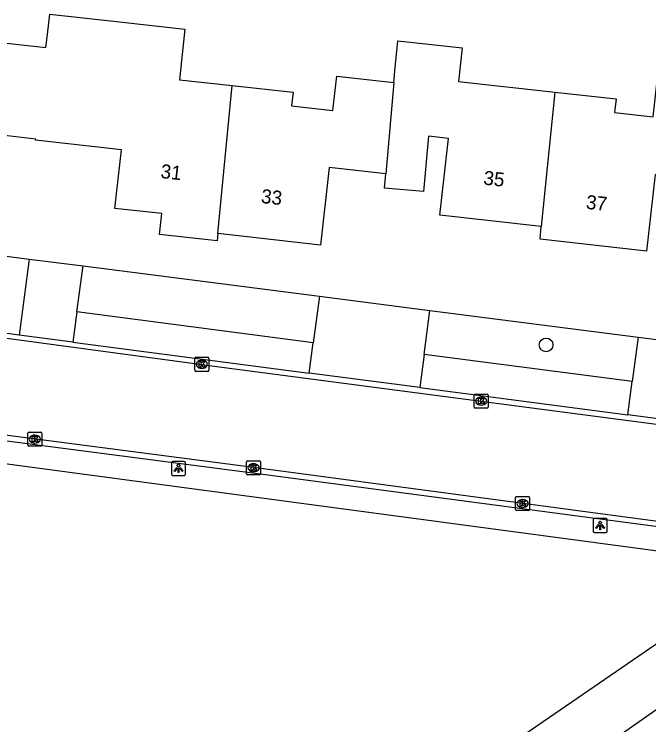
# Model space of a CAD drawing. Extents: x 162157 to 163165, y 378998 to 380775.
# Drawn here: x 162526.7 to 162572, y 380371.9 to 380422.6 of the extents above; entities that cross this region are included whole.
import ezdxf

# ---------------------------------------------------------------- set-up
doc = ezdxf.new("R2010")
doc.units = 0
for name, color, linetype in [('IMGEO_Berm_groen', 7, 'Continuous'), ('IMGEO_Boom', 7, 'Continuous'), ('IMGEO_Grasland_overig', 7, 'Continuous'), ('IMGEO_Groenvoorziening', 7, 'Continuous'), ('IMGEO_Kolk', 7, 'Continuous'), ('IMGEO_Lichtpunt', 7, 'Continuous'), ('IMGEO_Pand', 7, 'Continuous'), ('IMGEO_Pand_nummerreeks', 7, 'Continuous'), ('IMGEO_Rijbaan_lokaal_gesloten', 7, 'Continuous'), ('IMGEO_Voetpad_open', 7, 'Continuous')]:
    doc.layers.add(name, color=color, linetype=linetype)

msp = doc.modelspace()

# ---------------------------------------------------------------- linework, layer by layer
at = {"layer": 'IMGEO_Berm_groen'}
for points in [[(162548.066, 380399.15), (162531.215, 380401.36)], [(162570.818, 380396.373), (162555.975, 380398.316)]]:
    msp.add_lwpolyline(points, dxfattribs=at)
at = {"layer": 'IMGEO_Boom'}
msp.add_circle((162564.669, 380398.997), 0.489, dxfattribs=at)
at = {"layer": 'IMGEO_Grasland_overig'}
for points in [[(162531.651, 380404.63), (162548.501, 380402.47)], [(162556.387, 380401.459), (162571.235, 380399.555)]]:
    msp.add_lwpolyline(points, dxfattribs=at)
at = {"layer": 'IMGEO_Groenvoorziening'}
msp.add_lwpolyline([(162523.269, 380405.705), (162527.81, 380405.123)], dxfattribs=at)
at = {"layer": 'IMGEO_Kolk'}
for p, q in [((162539.615, 380397.182), (162539.615, 380398.034)), ((162539.69, 380398.108), (162540.542, 380398.108)), ((162540.103, 380397.888), (162540.128, 380397.888)), ((162540.616, 380398.034), (162540.616, 380397.182)), ((162540.126, 380397.328), (162540.101, 380397.328)), ((162540.542, 380397.108), (162539.69, 380397.108)), ((162559.541, 380394.558), (162559.541, 380395.41)), ((162559.616, 380395.484), (162560.468, 380395.484)), ((162560.542, 380395.41), (162560.542, 380394.558)), ((162560.029, 380395.264), (162560.054, 380395.264)), ((162560.468, 380394.484), (162559.616, 380394.484)), ((162560.052, 380394.704), (162560.027, 380394.704)), ((162527.781, 380392.772), (162528.633, 380392.772)), ((162527.706, 380391.846), (162527.706, 380392.698)), ((162528.194, 380392.552), (162528.219, 380392.552)), ((162528.707, 380392.698), (162528.707, 380391.846)), ((162528.633, 380391.772), (162527.781, 380391.772)), ((162528.217, 380391.992), (162528.192, 380391.992)), ((162543.383, 380390.73), (162544.235, 380390.73)), ((162543.308, 380389.804), (162543.308, 380390.656)), ((162543.796, 380390.51), (162543.821, 380390.51)), ((162544.309, 380390.656), (162544.309, 380389.804)), ((162544.235, 380389.73), (162543.383, 380389.73)), ((162543.819, 380389.95), (162543.794, 380389.95)), ((162562.492, 380387.252), (162562.492, 380388.104)), ((162562.567, 380388.178), (162563.419, 380388.178)), ((162562.98, 380387.958), (162563.005, 380387.958)), ((162563.493, 380388.104), (162563.493, 380387.252)), ((162563.419, 380387.178), (162562.567, 380387.178)), ((162563.003, 380387.398), (162562.978, 380387.398))]:
    msp.add_line(p, q, dxfattribs=at)
for points in [[(162539.615, 380397.182), (162539.615, 380398.034)], [(162539.69, 380398.108), (162540.542, 380398.108)], [(162540.616, 380398.034), (162540.616, 380397.182)], [(162539.936, 380397.808), (162540.059, 380397.808), (162540.059, 380397.657), (162540.189, 380397.808), (162540.353, 380397.808), (162540.207, 380397.657), (162540.36, 380397.408), (162540.208, 380397.408), (162540.123, 380397.572), (162540.059, 380397.505), (162540.059, 380397.408), (162539.936, 380397.408), (162539.936, 380397.808)], [(162540.542, 380397.108), (162539.69, 380397.108)], [(162559.541, 380394.558), (162559.541, 380395.41)], [(162559.616, 380395.484), (162560.468, 380395.484)], [(162560.542, 380395.41), (162560.542, 380394.558)], [(162559.862, 380395.184), (162559.985, 380395.184), (162559.985, 380395.033), (162560.115, 380395.184), (162560.279, 380395.184), (162560.133, 380395.033), (162560.286, 380394.784), (162560.134, 380394.784), (162560.049, 380394.948), (162559.985, 380394.881), (162559.985, 380394.784), (162559.862, 380394.784), (162559.862, 380395.184)], [(162560.468, 380394.484), (162559.616, 380394.484)], [(162527.781, 380392.772), (162528.633, 380392.772)], [(162527.706, 380391.846), (162527.706, 380392.698)], [(162528.027, 380392.472), (162528.15, 380392.472), (162528.15, 380392.321), (162528.28, 380392.472), (162528.444, 380392.472), (162528.298, 380392.321), (162528.451, 380392.072), (162528.299, 380392.072), (162528.214, 380392.236), (162528.15, 380392.169), (162528.15, 380392.072), (162528.027, 380392.072), (162528.027, 380392.472)], [(162528.707, 380392.698), (162528.707, 380391.846)], [(162528.633, 380391.772), (162527.781, 380391.772)], [(162543.383, 380390.73), (162544.235, 380390.73)], [(162543.308, 380389.804), (162543.308, 380390.656)], [(162543.629, 380390.43), (162543.752, 380390.43), (162543.752, 380390.279), (162543.882, 380390.43), (162544.046, 380390.43), (162543.9, 380390.279), (162544.053, 380390.03), (162543.901, 380390.03), (162543.816, 380390.194), (162543.752, 380390.127), (162543.752, 380390.03), (162543.629, 380390.03), (162543.629, 380390.43)], [(162544.309, 380390.656), (162544.309, 380389.804)], [(162544.235, 380389.73), (162543.383, 380389.73)], [(162562.492, 380387.252), (162562.492, 380388.104)], [(162562.567, 380388.178), (162563.419, 380388.178)], [(162562.813, 380387.878), (162562.936, 380387.878), (162562.936, 380387.727), (162563.066, 380387.878), (162563.23, 380387.878), (162563.084, 380387.727), (162563.237, 380387.478), (162563.085, 380387.478), (162563, 380387.642), (162562.936, 380387.575), (162562.936, 380387.478), (162562.813, 380387.478), (162562.813, 380387.878)], [(162563.493, 380388.104), (162563.493, 380387.252)], [(162563.419, 380387.178), (162562.567, 380387.178)]]:
    msp.add_lwpolyline(points, dxfattribs=at)
for centre, start, end in [((162539.692, 380398.032), 91.552, 178.448), ((162539.692, 380398.032), 91.552, 178.448), ((162540.54, 380398.032), 1.552, 88.448), ((162540.54, 380398.032), 1.552, 88.448), ((162539.692, 380397.184), 181.552, 268.448), ((162539.692, 380397.184), 181.552, 268.448), ((162540.54, 380397.184), 271.552, 358.448), ((162540.54, 380397.184), 271.552, 358.448), ((162559.618, 380395.408), 91.552, 178.448), ((162559.618, 380395.408), 91.552, 178.448), ((162560.466, 380395.408), 1.552, 88.448), ((162560.466, 380395.408), 1.552, 88.448), ((162559.618, 380394.56), 181.552, 268.448), ((162559.618, 380394.56), 181.552, 268.448), ((162560.466, 380394.56), 271.552, 358.448), ((162560.466, 380394.56), 271.552, 358.448), ((162527.783, 380392.696), 91.552, 178.448), ((162527.783, 380392.696), 91.552, 178.448), ((162528.631, 380392.696), 1.552, 88.448), ((162528.631, 380392.696), 1.552, 88.448), ((162527.783, 380391.848), 181.552, 268.448), ((162527.783, 380391.848), 181.552, 268.448), ((162528.631, 380391.848), 271.552, 358.448), ((162528.631, 380391.848), 271.552, 358.448), ((162543.385, 380390.654), 91.552, 178.448), ((162543.385, 380390.654), 91.552, 178.448), ((162544.233, 380390.654), 1.552, 88.448), ((162544.233, 380390.654), 1.552, 88.448), ((162543.385, 380389.806), 181.552, 268.448), ((162543.385, 380389.806), 181.552, 268.448), ((162544.233, 380389.806), 271.552, 358.448), ((162544.233, 380389.806), 271.552, 358.448), ((162562.569, 380388.102), 91.552, 178.448), ((162562.569, 380388.102), 91.552, 178.448), ((162563.417, 380388.102), 1.552, 88.448), ((162563.417, 380388.102), 1.552, 88.448), ((162562.569, 380387.254), 181.552, 268.448), ((162562.569, 380387.254), 181.552, 268.448), ((162563.417, 380387.254), 271.552, 358.448), ((162563.417, 380387.254), 271.552, 358.448)]:
    msp.add_arc(centre, 0.0765, start, end, dxfattribs=at)
for centre, major_axis, ratio, start_param, end_param in [((162540.102, 380397.608), (-0.387, 0.002), 0.722429, 4.712389, 7.853982), ((162540.127, 380397.608), (-0.39, 0.002), 0.717154, 1.570796, 4.712389), ((162560.028, 380394.984), (-0.387, 0.002), 0.722429, 4.712389, 7.853982), ((162560.053, 380394.984), (-0.39, 0.002), 0.717154, 1.570796, 4.712389), ((162528.193, 380392.272), (-0.387, 0.002), 0.722429, 4.712389, 7.853982), ((162528.218, 380392.272), (-0.39, 0.002), 0.717154, 1.570796, 4.712389), ((162543.795, 380390.23), (-0.387, 0.002), 0.722429, 4.712389, 7.853982), ((162543.82, 380390.23), (-0.39, 0.002), 0.717154, 1.570796, 4.712389), ((162562.979, 380387.678), (-0.387, 0.002), 0.722429, 4.712389, 7.853982), ((162563.004, 380387.678), (-0.39, 0.002), 0.717154, 1.570796, 4.712389)]:
    msp.add_ellipse(centre, major_axis=major_axis, ratio=ratio, start_param=start_param, end_param=end_param, dxfattribs=at)
at = {"layer": 'IMGEO_Lichtpunt'}
for p, q in [((162537.957, 380390.586), (162537.957, 380389.779)), ((162537.957, 380390.586), (162537.957, 380389.779)), ((162538.859, 380390.681), (162538.051, 380390.681)), ((162538.859, 380390.681), (162538.051, 380390.681)), ((162538.953, 380389.779), (162538.953, 380390.586)), ((162538.953, 380389.779), (162538.953, 380390.586)), ((162538.051, 380389.685), (162538.859, 380389.685)), ((162538.051, 380389.685), (162538.859, 380389.685)), ((162568.029, 380386.512), (162568.029, 380385.705)), ((162568.029, 380386.512), (162568.029, 380385.705)), ((162568.931, 380386.607), (162568.123, 380386.607)), ((162568.931, 380386.607), (162568.123, 380386.607)), ((162569.025, 380385.705), (162569.025, 380386.512)), ((162569.025, 380385.705), (162569.025, 380386.512)), ((162568.123, 380385.611), (162568.931, 380385.611)), ((162568.123, 380385.611), (162568.931, 380385.611))]:
    msp.add_line(p, q, dxfattribs=at)
for points in [[(162538.331, 380390.25), (162538.37, 380390.222), (162538.182, 380389.96), (162538.144, 380389.987), (162538.331, 380390.25)], [(162538.543, 380390.222), (162538.581, 380390.249), (162538.768, 380389.987), (162538.729, 380389.959), (162538.543, 380390.222)], [(162538.433, 380390.202), (162538.48, 380390.202), (162538.48, 380389.88), (162538.433, 380389.88), (162538.433, 380390.202)], [(162568.403, 380386.176), (162568.442, 380386.148), (162568.254, 380385.886), (162568.216, 380385.913), (162568.403, 380386.176)], [(162568.615, 380386.148), (162568.653, 380386.175), (162568.84, 380385.913), (162568.801, 380385.885), (162568.615, 380386.148)], [(162568.505, 380386.128), (162568.552, 380386.128), (162568.552, 380385.806), (162568.505, 380385.806), (162568.505, 380386.128)]]:
    msp.add_lwpolyline(points, dxfattribs=at)
for centre in [(162538.456, 380390.384), (162568.528, 380386.31)]:
    msp.add_circle(centre, 0.0994, dxfattribs=at)
for centre, start, end in [((162538.051, 380390.586), 90, 180), ((162538.051, 380390.586), 90, 180), ((162538.859, 380390.586), 0, 90), ((162538.859, 380390.586), 0, 90), ((162538.051, 380389.779), 180, 270), ((162538.051, 380389.779), 180, 270), ((162538.859, 380389.779), 270, 0), ((162538.859, 380389.779), 270, 360), ((162568.123, 380386.512), 90, 180), ((162568.123, 380386.512), 90, 180), ((162568.931, 380386.512), 0, 90), ((162568.931, 380386.512), 0, 90), ((162568.123, 380385.705), 180, 270), ((162568.123, 380385.705), 180, 270), ((162568.931, 380385.705), 270, 0), ((162568.931, 380385.705), 270, 360)]:
    msp.add_arc(centre, 0.0946, start, end, dxfattribs=at)
at = {"layer": 'IMGEO_Pand'}
for points in [[(162541.268, 380406.932), (162541.205, 380406.413), (162537.111, 380406.868), (162537.276, 380408.359), (162533.917, 380408.733), (162534.382, 380412.916), (162528.266, 380413.597), (162528.276, 380413.686), (162524.628, 380414.093), (162524.974, 380421.615), (162525.312, 380421.577), (162525.275, 380420.62), (162529.002, 380420.206), (162529.107, 380421.154), (162529.267, 380422.591), (162534.237, 380422.038), (162538.914, 380421.518), (162538.514, 380417.92), (162542.277, 380417.501)], [(162565.287, 380417.035), (162569.664, 380416.548), (162569.556, 380415.575), (162572.306, 380415.269), (162572.559, 380417.632), (162573.028, 380422.024), (162573.635, 380421.951)], [(162553.804, 380417.725), (162553.897, 380418.789), (162554.109, 380420.701), (162558.682, 380420.192), (162558.416, 380417.799), (162565.287, 380417.035)], [(162542.277, 380417.501), (162546.622, 380417.018), (162546.513, 380416.044), (162549.473, 380415.715), (162549.747, 380418.177), (162553.804, 380417.725)], [(162553.804, 380417.725), (162553.232, 380411.199)], [(162541.268, 380406.932), (162542.277, 380417.501)], [(162565.287, 380417.035), (162564.328, 380407.439)], [(162564.328, 380407.439), (162557.097, 380408.244), (162557.707, 380413.723), (162556.282, 380413.881), (162555.936, 380409.935), (162553.143, 380410.179), (162553.232, 380411.199)], [(162553.232, 380411.199), (162549.194, 380411.648), (162548.579, 380406.119), (162541.268, 380406.932)], [(162576.226, 380410.721), (162572.44, 380411.142), (162571.834, 380405.691), (162564.238, 380406.536), (162564.328, 380407.439)]]:
    msp.add_lwpolyline(points, dxfattribs=at)
at = {"layer": 'IMGEO_Rijbaan_lokaal_gesloten'}
for points in [[(162527.098, 380399.699), (162522.161, 380400.351)], [(162522.113, 380400.03), (162541.537, 380397.415), (162588.854, 380391.194)], [(162530.926, 380399.196), (162527.098, 380399.699)], [(162530.926, 380399.196), (162547.782, 380396.983)], [(162555.664, 380395.948), (162547.782, 380396.983)], [(162555.664, 380395.948), (162570.507, 380393.999)], [(162578.389, 380392.965), (162570.507, 380393.999)], [(162521.087, 380392.822), (162544.102, 380389.81), (162579.648, 380385.1)], [(162588.674, 380384.26), (162544.152, 380390.187), (162521.145, 380393.198)], [(162514.906, 380333.495), (162527.032, 380341.73), (162550.741, 380358.23), (162569.893, 380371.126), (162588.216, 380383.966)], [(162579.396, 380383.398), (162579.241, 380382.243), (162548.918, 380361.419), (162516.797, 380339.803), (162514.474, 380338.224)]]:
    msp.add_lwpolyline(points, dxfattribs=at)
at = {"layer": 'IMGEO_Voetpad_open'}
for points in [[(162527.81, 380405.123), (162527.098, 380399.699)], [(162527.81, 380405.123), (162531.651, 380404.63)], [(162531.215, 380401.36), (162531.651, 380404.63)], [(162548.501, 380402.47), (162548.066, 380399.15)], [(162548.501, 380402.47), (162556.387, 380401.459)], [(162555.975, 380398.316), (162556.387, 380401.459)], [(162531.215, 380401.36), (162530.926, 380399.196)], [(162571.235, 380399.555), (162570.818, 380396.373)], [(162571.235, 380399.555), (162579.121, 380398.544)], [(162547.782, 380396.983), (162548.066, 380399.15)], [(162555.975, 380398.316), (162555.664, 380395.948)], [(162570.507, 380393.999), (162570.818, 380396.373)], [(162500.64, 380393.934), (162579.396, 380383.398)]]:
    msp.add_lwpolyline(points, dxfattribs=at)

# ---------------------------------------------------------------- texts
at = {"layer": 'IMGEO_Pand_nummerreeks'}
for s, rotation, p in [('31', 353.6486, (162537.143, 380410.91)), ('35', 353.6516, (162560.167, 380410.437)), ('33', 353.6574, (162544.308, 380409.129)), ('37', 353.6516, (162567.485, 380408.71))]:
    msp.add_text(s, height=1, rotation=rotation, dxfattribs=at).set_placement(p)

doc.saveas('drawing.dxf')
